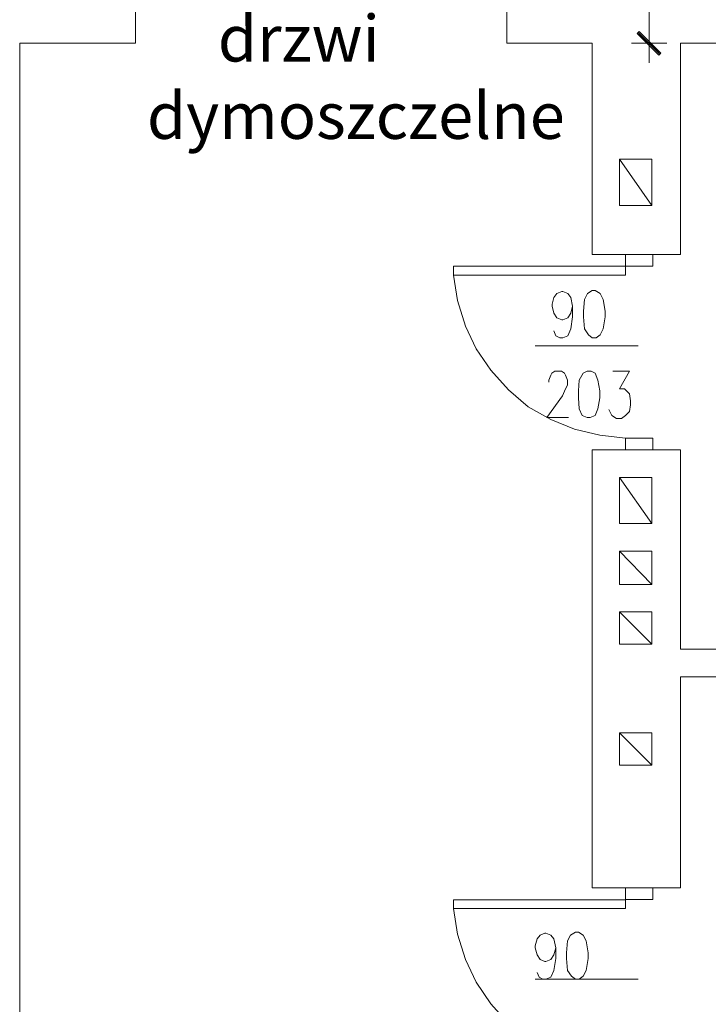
# Model space of a CAD drawing. Header units: inches. Extents: x -1441 to 3871, y -4351 to 2413.
# Tile 275 of 308: x 1367 to 1664, y 337 to 761. Entities that reach past the tile are written whole.
import ezdxf

# ---------------------------------------------------------------- set-up
doc = ezdxf.new("R2010")
doc.units = ezdxf.units.IN
doc.header["$MEASUREMENT"] = 0
for name, color, linetype in [('at_Entity', 7, 'Continuous'), ('at_Rect', 7, 'Continuous'), ('at_Solid', 7, 'Continuous')]:
    doc.layers.add(name, color=color, linetype=linetype)

msp = doc.modelspace()

# ---------------------------------------------------------------- hatches: boundary and pattern name
at = {"layer": 'at_Solid', "lineweight": 15}
for points in [[(1643.69195, 746.76452), (1633.53092, 755.2082), (1634.37529, 756.06688)], [(1642.84282, 745.90584), (1643.69195, 746.76452), (1633.53092, 755.2082)]]:
    msp.add_hatch(color=7, dxfattribs=at).paths.add_polyline_path(points)

# ---------------------------------------------------------------- linework, layer by layer
at = {"layer": 'at_Entity', "color": 7, "lineweight": 15}
for p, q in [((1417.2297, 750.96251), (1417.2297, 795.85233)), ((1417.2297, 795.85233), (1417.2297, 750.96251)), ((1577.23498, 750.96251), (1577.23498, 795.85233)), ((1638.61144, 790.31862), (1638.61144, 756.49622)), ((1633.53092, 755.2082), (1634.37529, 756.06688)), ((1633.95549, 755.63754), (1643.26738, 746.33518)), ((1634.37529, 756.06688), (1643.69195, 746.76452)), ((1638.61144, 759.02455), (1638.61144, 742.51883)), ((1643.69195, 746.76452), (1633.53092, 755.2082)), ((1633.53092, 755.2082), (1642.84282, 745.90584)), ((1643.69195, 746.76452), (1633.53092, 755.2082)), ((1417.2297, 750.96251), (1367.28321, 750.96251)), ((1367.28321, -669.15883), (1367.28321, 750.96251)), ((1614.05799, 750.96251), (1577.23498, 750.96251)), ((1614.05799, 659.99025), (1614.05799, 750.96251)), ((1646.22983, 750.96251), (1630.99305, 750.96251)), ((2149.09605, 750.96251), (1652.15471, 750.96251)), ((1652.15471, 659.99025), (1652.15471, 750.96251)), ((1642.84282, 745.90584), (1643.69195, 746.76452)), ((1625.91253, 681.12329), (1625.91253, 701.01602)), ((1625.91253, 701.01602), (1639.88037, 701.01602)), ((1639.88037, 681.12329), (1625.91253, 701.01602)), ((1639.88037, 701.01602), (1639.88037, 681.12329)), ((1639.88037, 681.12329), (1625.91253, 681.12329)), ((1652.15471, 659.99025), (1614.05799, 659.99025)), ((1640.30017, 659.99025), (1628.4504, 659.99025)), ((1628.4504, 659.99025), (1628.4504, 654.88588)), ((1640.30017, 654.88588), (1640.30017, 659.99025)), ((1628.4504, 654.88588), (1640.30017, 654.88588)), ((1556.06854, 640.09752), (1554.37504, 651.06953)), ((1596.78457, 638.49432), (1597.63371, 641.45199)), ((1597.63371, 641.45199), (1598.90265, 643.12164)), ((1598.90265, 643.12164), (1601.01595, 643.98032)), ((1601.01595, 643.98032), (1601.44052, 643.98032)), ((1601.44052, 643.98032), (1603.5586, 643.12164)), ((1603.5586, 643.12164), (1604.82753, 641.45199)), ((1604.82753, 641.45199), (1605.6719, 637.63564)), ((1612.02135, 643.12164), (1610.75242, 640.59331)), ((1614.13943, 644.40966), (1612.02135, 643.12164)), ((1615.40837, 644.40966), (1614.13943, 644.40966)), ((1617.52644, 643.12164), (1615.40837, 644.40966)), ((1618.79538, 640.59331), (1617.52644, 643.12164)), ((1559.45555, 629.07781), (1556.06854, 640.09752)), ((1596.78457, 637.63564), (1596.78457, 638.49432)), ((1597.63371, 634.67796), (1596.78457, 637.63564)), ((1605.6719, 637.63564), (1604.82753, 634.67796)), ((1605.6719, 637.63564), (1605.6719, 633.00831)), ((1610.75242, 640.59331), (1610.33262, 635.53664)), ((1619.64451, 635.53664), (1618.79538, 640.59331)), ((1598.90265, 632.57897), (1597.63371, 634.67796)), ((1601.01595, 631.72029), (1598.90265, 632.57897)), ((1603.5586, 632.57897), (1601.44052, 631.72029)), ((1604.82753, 634.67796), (1603.5586, 632.57897)), ((1605.6719, 633.00831), (1604.82753, 627.90394)), ((1610.33262, 635.53664), (1610.33262, 633.00831)), ((1610.33262, 633.00831), (1610.75242, 627.90394)), ((1618.79538, 627.90394), (1619.64451, 633.00831)), ((1619.64451, 633.00831), (1619.64451, 635.53664)), ((1564.1115, 619.34611), (1559.45555, 629.07781)), ((1601.44052, 631.72029), (1601.01595, 631.72029)), ((1598.47808, 624.94627), (1597.63371, 627.04526)), ((1600.17159, 624.08759), (1598.47808, 624.94627)), ((1601.44052, 624.08759), (1600.17159, 624.08759)), ((1603.5586, 624.94627), (1601.44052, 624.08759)), ((1604.82753, 627.90394), (1603.5586, 624.94627)), ((1610.75242, 627.90394), (1612.44592, 625.37561)), ((1612.44592, 625.37561), (1614.13943, 624.08759)), ((1614.13943, 624.08759), (1615.83293, 624.08759)), ((1615.83293, 624.08759), (1617.52644, 625.37561)), ((1617.52644, 625.37561), (1618.79538, 627.90394)), ((1633.95549, 620.58643), (1589.50931, 620.58643)), ((1570.46095, 610.04376), (1564.1115, 619.34611)), ((1578.07934, 601.55238), (1570.46095, 610.04376)), ((1595.4342, 605.79807), (1596.27857, 607.89706)), ((1596.27857, 607.89706), (1596.70314, 608.75574)), ((1596.70314, 608.75574), (1597.97207, 609.61442)), ((1597.97207, 609.61442), (1600.93928, 609.61442)), ((1600.93928, 609.61442), (1602.20822, 608.75574)), ((1602.20822, 608.75574), (1602.63279, 607.89706)), ((1602.63279, 607.89706), (1603.47716, 605.79807)), ((1610.24641, 608.75574), (1608.55767, 605.79807)), ((1611.94469, 609.61442), (1610.24641, 608.75574)), ((1613.63819, 609.61442), (1611.94469, 609.61442)), ((1615.32693, 608.75574), (1613.63819, 609.61442)), ((1616.60063, 605.79807), (1615.32693, 608.75574)), ((1622.95009, 609.61442), (1630.14391, 609.61442)), ((1630.14391, 609.61442), (1625.91253, 601.98172)), ((1595.4342, 604.93939), (1595.4342, 605.79807)), ((1603.47716, 603.65137), (1602.63279, 601.98172)), ((1603.47716, 605.79807), (1603.47716, 603.65137)), ((1608.55767, 605.79807), (1608.13311, 601.12304)), ((1617.445, 601.12304), (1616.60063, 605.79807)), ((1586.54687, 594.34902), (1578.07934, 601.55238)), ((1601.35908, 599.02405), (1594.58983, 589.72169)), ((1602.63279, 601.98172), (1601.35908, 599.02405)), ((1608.13311, 601.12304), (1608.13311, 598.16537)), ((1617.445, 598.16537), (1617.445, 601.12304)), ((1625.91253, 601.98172), (1628.02583, 601.98172)), ((1628.02583, 601.98172), (1629.29477, 600.6937)), ((1629.29477, 600.6937), (1630.14391, 599.88272)), ((1630.14391, 599.88272), (1630.56848, 596.87735)), ((1596.27857, 588.86301), (1586.54687, 594.34902)), ((1608.13311, 598.16537), (1608.55767, 593.49034)), ((1616.60063, 593.49034), (1617.445, 598.16537)), ((1630.56848, 595.20769), (1630.14391, 592.25002)), ((1630.56848, 596.87735), (1630.56848, 595.20769)), ((1608.55767, 593.49034), (1609.82661, 590.53267)), ((1609.82661, 590.53267), (1611.94469, 589.72169)), ((1613.21362, 589.72169), (1615.32693, 590.53267)), ((1615.32693, 590.53267), (1616.60063, 593.49034)), ((1622.10095, 591.39134), (1621.25658, 593.1087)), ((1622.52552, 590.53267), (1622.10095, 591.39134)), ((1624.64359, 589.29235), (1622.52552, 590.53267)), ((1628.4504, 590.53267), (1626.7569, 589.29235)), ((1630.14391, 592.25002), (1628.4504, 590.53267)), ((1594.58983, 589.72169), (1603.90173, 589.72169)), ((1606.4396, 584.61732), (1596.27857, 588.86301)), ((1611.94469, 589.72169), (1613.21362, 589.72169)), ((1626.7569, 589.29235), (1624.64359, 589.29235)), ((1617.445, 582.08899), (1606.4396, 584.61732)), ((1628.4504, 580.80097), (1617.445, 582.08899)), ((1628.4504, 575.74431), (1628.4504, 580.80097)), ((1628.4504, 580.80097), (1640.30017, 580.80097)), ((1640.30017, 580.80097), (1640.30017, 575.74431)), ((1614.05799, 386.93036), (1614.05799, 575.74431)), ((1652.15471, 575.74431), (1614.05799, 575.74431)), ((1640.30017, 575.74431), (1628.4504, 575.74431)), ((1652.15471, 489.82871), (1652.15471, 575.74431)), ((1625.91253, 543.97319), (1625.91253, 563.86591)), ((1625.91253, 563.86591), (1639.88037, 563.86591)), ((1639.88037, 543.97319), (1625.91253, 563.86591)), ((1639.88037, 563.86591), (1639.88037, 543.97319)), ((1639.88037, 543.97319), (1625.91253, 543.97319)), ((1625.91253, 532.1425), (1639.88037, 517.73578)), ((1625.91253, 505.90509), (1639.88037, 491.9277)), ((1652.15471, 489.82871), (2149.09605, 489.82871)), ((1652.15471, 477.95032), (2149.09605, 477.95032)), ((1652.15471, 386.93036), (1652.15471, 477.95032)), ((1625.91253, 439.88222), (1625.91253, 453.8119)), ((1625.91253, 453.8119), (1639.88037, 453.8119)), ((1639.88037, 439.88222), (1625.91253, 453.8119)), ((1639.88037, 453.8119), (1639.88037, 439.88222)), ((1639.88037, 439.88222), (1625.91253, 439.88222)), ((1652.15471, 386.93036), (1614.05799, 386.93036)), ((1640.30017, 386.93036), (1628.4504, 386.93036)), ((1628.4504, 386.93036), (1628.4504, 381.87369)), ((1640.30017, 381.87369), (1640.30017, 386.93036)), ((1556.06854, 367.03763), (1554.37504, 378.05734)), ((1628.4504, 381.87369), (1640.30017, 381.87369)), ((1559.45555, 356.06562), (1556.06854, 367.03763)), ((1590.35846, 364.93863), (1591.62739, 366.60828)), ((1591.62739, 366.60828), (1593.7407, 367.46696)), ((1593.7407, 367.46696), (1594.16527, 367.46696)), ((1594.16527, 367.46696), (1596.28334, 366.60828)), ((1596.28334, 366.60828), (1597.55228, 364.93863)), ((1604.7461, 366.60828), (1603.47716, 364.07995)), ((1606.86418, 367.8963), (1604.7461, 366.60828)), ((1608.13311, 367.8963), (1606.86418, 367.8963)), ((1610.25119, 366.60828), (1608.13311, 367.8963)), ((1611.52012, 364.07995), (1610.25119, 366.60828)), ((1589.50932, 361.98096), (1590.35846, 364.93863)), ((1589.50932, 361.12228), (1589.50932, 361.98096)), ((1590.35846, 358.16461), (1589.50932, 361.12228)), ((1597.55228, 364.93863), (1598.39665, 361.12228)), ((1598.39665, 361.12228), (1597.55228, 358.16461)), ((1598.39665, 361.12228), (1598.39665, 356.49495)), ((1603.47716, 364.07995), (1603.05737, 359.02329)), ((1612.36926, 359.02329), (1611.52012, 364.07995)), ((1591.62739, 356.06561), (1590.35846, 358.16461)), ((1597.55228, 358.16461), (1596.28334, 356.06561)), ((1598.39665, 356.49495), (1597.55228, 351.39058)), ((1603.05737, 359.02329), (1603.05737, 356.49495)), ((1603.05737, 356.49495), (1603.47716, 351.39058)), ((1611.52012, 351.39058), (1612.36926, 356.49495)), ((1612.36926, 356.49495), (1612.36926, 359.02329)), ((1564.1115, 346.33393), (1559.45555, 356.06562)), ((1593.7407, 355.20694), (1591.62739, 356.06561)), ((1594.16527, 355.20694), (1593.7407, 355.20694)), ((1596.28334, 356.06561), (1594.16527, 355.20694)), ((1591.20283, 348.43291), (1590.35846, 350.53191)), ((1592.89633, 347.57423), (1591.20283, 348.43291)), ((1596.28334, 348.43291), (1594.16527, 347.57423)), ((1597.55228, 351.39058), (1596.28334, 348.43291)), ((1603.47716, 351.39058), (1605.17067, 348.86225)), ((1605.17067, 348.86225), (1606.86418, 347.57423)), ((1608.55768, 347.57423), (1610.25119, 348.86225)), ((1610.25119, 348.86225), (1611.52012, 351.39058)), ((1570.46095, 336.98387), (1564.1115, 346.33393)), ((1633.95549, 347.57424), (1589.50931, 347.57424)), ((1594.16527, 347.57423), (1592.89633, 347.57423)), ((1606.86418, 347.57423), (1608.55768, 347.57423)), ((1578.07934, 328.54019), (1570.46095, 336.98387))]:
    msp.add_line(p, q, dxfattribs=at)
at = {"layer": 'at_Rect', "color": 7, "lineweight": 15}
for p, q in [((1628.45088, 654.87843), (1554.37504, 654.87843)), ((1554.37504, 651.06953), (1554.37504, 654.87843)), ((1628.45088, 654.87843), (1628.45088, 651.06953)), ((1554.37504, 651.06953), (1628.45088, 651.06953)), ((1639.88099, 532.12723), (1625.91253, 532.12723)), ((1625.91253, 517.73578), (1625.91253, 532.12723)), ((1639.88099, 532.12723), (1639.88099, 517.73578)), ((1625.91253, 517.73578), (1639.88099, 517.73578)), ((1639.88099, 505.89617), (1625.91253, 505.89617)), ((1625.91253, 491.9277), (1625.91253, 505.89617)), ((1639.88099, 505.89617), (1639.88099, 491.9277)), ((1625.91253, 491.9277), (1639.88099, 491.9277)), ((1628.45088, 381.8681), (1554.37504, 381.8681)), ((1554.37504, 378.05734), (1554.37504, 381.8681)), ((1554.37504, 378.05734), (1628.45088, 378.05734)), ((1628.45088, 381.8681), (1628.45088, 378.05734))]:
    msp.add_line(p, q, dxfattribs=at)

# ---------------------------------------------------------------- texts
at = {"insert": (1422.14413, 763.12005), "char_height": 20, "attachment_point": 1}
msp.add_mtext_dynamic_manual_height_columns('{\\fTimes New Roman|b1|i0|c238|p18;     drzwi \\Pdymoszczelne}', width=187.5893795, gutter_width=1, heights=[0], dxfattribs=at)

doc.saveas('drawing.dxf')
